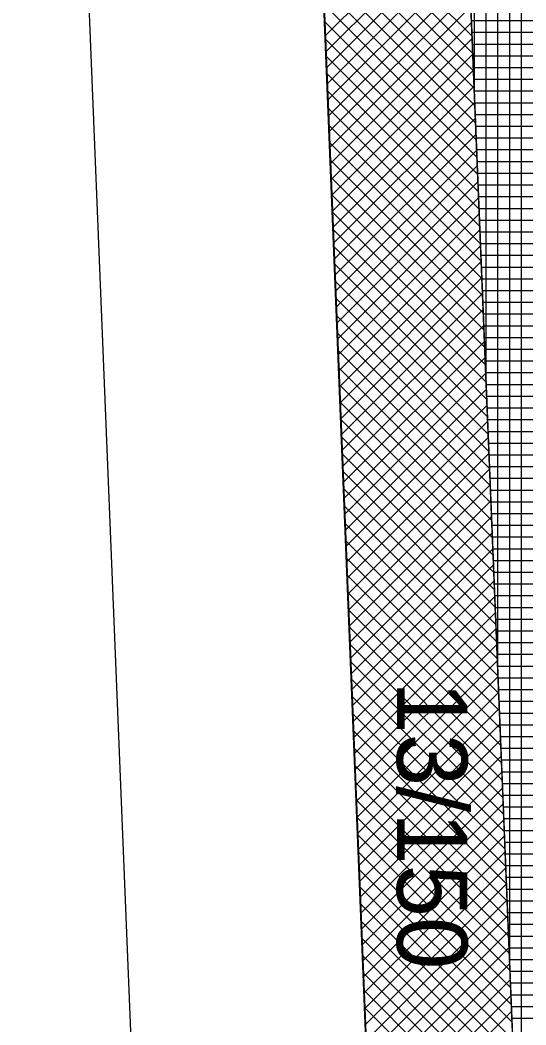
# Model space of a CAD drawing. Extents: x -565346 to -564154, y -1097386 to -1095620.
# Drawn here: x -564346.67 to -564338.05, y -1095754.03 to -1095736.9 of the extents above; entities that cross this region are included whole.
import ezdxf

# ---------------------------------------------------------------- set-up
doc = ezdxf.new("R2010")
doc.units = 0
for name, color, linetype in [('Vrstva 1', 7, 'Continuous'), ('Vrstva 40', 7, 'Continuous'), ('Vrstva 41', 7, 'Continuous'), ('Vrstva 42', 7, 'Continuous'), ('Vrstva 43', 7, 'Continuous')]:
    doc.layers.add(name, color=color, linetype=linetype)

msp = doc.modelspace()

# ---------------------------------------------------------------- linework, layer by layer
at = {"layer": 'Vrstva 1'}
for p, q in [((-564338.22, -1095817.34), (-564343.82, -1095679.33)), ((-564346.67, -1095707.8), (-564343.14, -1095794.87))]:
    msp.add_line(p, q, dxfattribs=at)
at = {"layer": 'Vrstva 41'}
msp.add_lwpolyline([(-564339.576, -1095722.251), (-564342.067, -1095722.352), (-564338.22, -1095817.34), (-564334.985, -1095897.209), (-564332.487, -1095897.108), (-564335.722, -1095817.239)], close=True, dxfattribs=at)
at = {"layer": 'Vrstva 42'}
for p, q in [((-564341.572, -1095734.574), (-564338.97, -1095737.176)), ((-564341.56, -1095734.868), (-564338.958, -1095737.47)), ((-564339.068, -1095734.767), (-564341.467, -1095737.166)), ((-564339.057, -1095735.038), (-564341.456, -1095737.438)), ((-564341.549, -1095735.163), (-564338.947, -1095737.765)), ((-564339.046, -1095735.31), (-564341.445, -1095737.71)), ((-564341.537, -1095735.458), (-564338.935, -1095738.06)), ((-564339.035, -1095735.582), (-564341.434, -1095737.981)), ((-564341.525, -1095735.753), (-564338.923, -1095738.355)), ((-564339.024, -1095735.854), (-564341.423, -1095738.253)), ((-564341.513, -1095736.048), (-564338.911, -1095738.65)), ((-564339.013, -1095736.126), (-564341.412, -1095738.525)), ((-564341.501, -1095736.342), (-564338.899, -1095738.944)), ((-564339.002, -1095736.398), (-564341.401, -1095738.797)), ((-564341.489, -1095736.637), (-564338.887, -1095739.239)), ((-564338.991, -1095736.669), (-564341.39, -1095739.069)), ((-564341.477, -1095736.932), (-564338.875, -1095739.534)), ((-564338.98, -1095736.941), (-564341.379, -1095739.34)), ((-564341.465, -1095737.227), (-564338.863, -1095739.829)), ((-564338.969, -1095737.213), (-564341.368, -1095739.612)), ((-564341.453, -1095737.521), (-564338.851, -1095740.124)), ((-564338.958, -1095737.485), (-564341.357, -1095739.884)), ((-564338.947, -1095737.757), (-564341.346, -1095740.156)), ((-564341.441, -1095737.816), (-564338.839, -1095740.418)), ((-564341.429, -1095738.111), (-564338.827, -1095740.713)), ((-564338.936, -1095738.028), (-564341.335, -1095740.428)), ((-564338.925, -1095738.3), (-564341.324, -1095740.7)), ((-564341.417, -1095738.406), (-564338.815, -1095741.008)), ((-564338.914, -1095738.572), (-564341.313, -1095740.971)), ((-564341.405, -1095738.701), (-564338.803, -1095741.303)), ((-564338.903, -1095738.844), (-564341.302, -1095741.243)), ((-564341.393, -1095738.995), (-564338.791, -1095741.598)), ((-564338.892, -1095739.116), (-564341.291, -1095741.515)), ((-564341.381, -1095739.29), (-564338.779, -1095741.892)), ((-564338.881, -1095739.387), (-564341.28, -1095741.787)), ((-564341.369, -1095739.585), (-564338.767, -1095742.187)), ((-564338.87, -1095739.659), (-564341.269, -1095742.059)), ((-564341.357, -1095739.88), (-564338.755, -1095742.482)), ((-564338.859, -1095739.931), (-564341.258, -1095742.331)), ((-564341.346, -1095740.175), (-564338.743, -1095742.777)), ((-564338.848, -1095740.203), (-564341.247, -1095742.602)), ((-564341.334, -1095740.469), (-564338.731, -1095743.072)), ((-564338.837, -1095740.475), (-564341.236, -1095742.874)), ((-564341.322, -1095740.764), (-564338.719, -1095743.366)), ((-564338.826, -1095740.747), (-564341.225, -1095743.146)), ((-564338.815, -1095741.018), (-564341.214, -1095743.418)), ((-564341.31, -1095741.059), (-564338.707, -1095743.661)), ((-564341.298, -1095741.354), (-564338.695, -1095743.956)), ((-564338.804, -1095741.29), (-564341.203, -1095743.69)), ((-564341.286, -1095741.648), (-564338.683, -1095744.251)), ((-564338.792, -1095741.562), (-564341.192, -1095743.962)), ((-564338.781, -1095741.834), (-564341.181, -1095744.233)), ((-564341.274, -1095741.943), (-564338.671, -1095744.546)), ((-564341.262, -1095742.238), (-564338.659, -1095744.841)), ((-564338.77, -1095742.106), (-564341.17, -1095744.505)), ((-564338.759, -1095742.377), (-564341.159, -1095744.777)), ((-564341.25, -1095742.533), (-564338.648, -1095745.135)), ((-564338.748, -1095742.649), (-564341.148, -1095745.049)), ((-564341.238, -1095742.828), (-564338.636, -1095745.43)), ((-564338.737, -1095742.921), (-564341.137, -1095745.321)), ((-564341.226, -1095743.122), (-564338.624, -1095745.725)), ((-564338.726, -1095743.193), (-564341.126, -1095745.593)), ((-564341.214, -1095743.417), (-564338.612, -1095746.02)), ((-564338.715, -1095743.465), (-564341.115, -1095745.864)), ((-564341.202, -1095743.712), (-564338.6, -1095746.315)), ((-564338.704, -1095743.737), (-564341.104, -1095746.136)), ((-564341.19, -1095744.007), (-564338.588, -1095746.609)), ((-564338.693, -1095744.008), (-564341.093, -1095746.408)), ((-564338.682, -1095744.28), (-564341.082, -1095746.68)), ((-564341.178, -1095744.301), (-564338.576, -1095746.904)), ((-564341.166, -1095744.596), (-564338.564, -1095747.199)), ((-564338.671, -1095744.552), (-564341.071, -1095746.952)), ((-564341.154, -1095744.891), (-564338.552, -1095747.494)), ((-564338.66, -1095744.824), (-564341.06, -1095747.224)), ((-564338.649, -1095745.096), (-564341.049, -1095747.495)), ((-564341.143, -1095745.186), (-564338.54, -1095747.789)), ((-564341.131, -1095745.481), (-564338.528, -1095748.083)), ((-564338.638, -1095745.367), (-564341.038, -1095747.767)), ((-564338.627, -1095745.639), (-564341.027, -1095748.039)), ((-564341.119, -1095745.775), (-564338.516, -1095748.378)), ((-564338.616, -1095745.911), (-564341.016, -1095748.311)), ((-564341.107, -1095746.07), (-564338.504, -1095748.673)), ((-564338.605, -1095746.183), (-564341.005, -1095748.583)), ((-564341.095, -1095746.365), (-564338.492, -1095748.968)), ((-564338.594, -1095746.455), (-564340.994, -1095748.855)), ((-564341.083, -1095746.66), (-564338.48, -1095749.263)), ((-564338.583, -1095746.726), (-564340.983, -1095749.126)), ((-564341.071, -1095746.955), (-564338.468, -1095749.557)), ((-564338.572, -1095746.998), (-564340.972, -1095749.398)), ((-564341.059, -1095747.249), (-564338.456, -1095749.852)), ((-564338.561, -1095747.27), (-564340.961, -1095749.67)), ((-564341.047, -1095747.544), (-564338.444, -1095750.147)), ((-564338.55, -1095747.542), (-564340.95, -1095749.942)), ((-564341.035, -1095747.839), (-564338.432, -1095750.442)), ((-564338.539, -1095747.814), (-564340.939, -1095750.214)), ((-564341.023, -1095748.134), (-564338.42, -1095750.737)), ((-564338.528, -1095748.086), (-564340.928, -1095750.486)), ((-564338.517, -1095748.357), (-564340.917, -1095750.757)), ((-564341.011, -1095748.428), (-564338.408, -1095751.031)), ((-564340.999, -1095748.723), (-564338.396, -1095751.326)), ((-564338.506, -1095748.629), (-564340.906, -1095751.029)), ((-564338.495, -1095748.901), (-564340.895, -1095751.301)), ((-564340.987, -1095749.018), (-564338.384, -1095751.621)), ((-564338.484, -1095749.173), (-564340.884, -1095751.573)), ((-564340.975, -1095749.313), (-564338.372, -1095751.916)), ((-564338.473, -1095749.445), (-564340.873, -1095751.845)), ((-564340.963, -1095749.608), (-564338.36, -1095752.211)), ((-564338.462, -1095749.716), (-564340.862, -1095752.117)), ((-564340.952, -1095749.902), (-564338.348, -1095752.505)), ((-564338.451, -1095749.988), (-564340.851, -1095752.388)), ((-564340.94, -1095750.197), (-564338.337, -1095752.8)), ((-564338.44, -1095750.26), (-564340.84, -1095752.66)), ((-564340.928, -1095750.492), (-564338.325, -1095753.095)), ((-564338.429, -1095750.532), (-564340.829, -1095752.932)), ((-564340.916, -1095750.787), (-564338.313, -1095753.39)), ((-564338.418, -1095750.804), (-564340.818, -1095753.204)), ((-564340.904, -1095751.081), (-564338.301, -1095753.685)), ((-564338.406, -1095751.075), (-564340.807, -1095753.476)), ((-564340.892, -1095751.376), (-564338.289, -1095753.979)), ((-564338.395, -1095751.347), (-564340.796, -1095753.748)), ((-564338.384, -1095751.619), (-564340.785, -1095754.019)), ((-564340.88, -1095751.671), (-564338.277, -1095754.274)), ((-564340.868, -1095751.966), (-564338.265, -1095754.569)), ((-564338.373, -1095751.891), (-564340.774, -1095754.291)), ((-564338.362, -1095752.163), (-564340.763, -1095754.563)), ((-564340.856, -1095752.261), (-564338.253, -1095754.864)), ((-564338.351, -1095752.435), (-564340.752, -1095754.835)), ((-564340.844, -1095752.555), (-564338.241, -1095755.159)), ((-564340.832, -1095752.85), (-564338.229, -1095755.453)), ((-564338.34, -1095752.706), (-564340.741, -1095755.107)), ((-564338.329, -1095752.978), (-564340.73, -1095755.379)), ((-564340.82, -1095753.145), (-564338.217, -1095755.748)), ((-564338.318, -1095753.25), (-564340.719, -1095755.65)), ((-564340.808, -1095753.44), (-564338.205, -1095756.043)), ((-564338.307, -1095753.522), (-564340.708, -1095755.922)), ((-564340.796, -1095753.735), (-564338.193, -1095756.338)), ((-564338.296, -1095753.794), (-564340.697, -1095756.194))]:
    msp.add_line(p, q, dxfattribs=at)
at = {"layer": 'Vrstva 43'}
for p, q in [((-564338.53, -1095748.052), (-564338.53, -1095677.668)), ((-564338.33, -1095752.985), (-564338.33, -1095677.605)), ((-564338.13, -1095757.918), (-564338.13, -1095677.542)), ((-564338.93, -1095738.185), (-564338.93, -1095677.794)), ((-564338.73, -1095743.118), (-564338.73, -1095677.731)), ((-564338.982, -1095736.91), (-564332.151, -1095736.91)), ((-564338.974, -1095737.11), (-564332.147, -1095737.11)), ((-564338.965, -1095737.31), (-564332.142, -1095737.31)), ((-564338.957, -1095737.51), (-564332.138, -1095737.51)), ((-564338.949, -1095737.71), (-564332.134, -1095737.71)), ((-564338.941, -1095737.91), (-564332.13, -1095737.91)), ((-564338.933, -1095738.11), (-564332.126, -1095738.11)), ((-564338.925, -1095738.31), (-564332.121, -1095738.31)), ((-564338.917, -1095738.51), (-564332.117, -1095738.51)), ((-564338.909, -1095738.71), (-564332.113, -1095738.71)), ((-564338.901, -1095738.91), (-564332.109, -1095738.91)), ((-564338.893, -1095739.11), (-564332.105, -1095739.11)), ((-564338.884, -1095739.31), (-564332.1, -1095739.31)), ((-564338.876, -1095739.51), (-564332.096, -1095739.51)), ((-564338.868, -1095739.71), (-564332.092, -1095739.71)), ((-564338.86, -1095739.91), (-564332.088, -1095739.91)), ((-564338.852, -1095740.11), (-564332.084, -1095740.11)), ((-564338.844, -1095740.31), (-564332.079, -1095740.31)), ((-564338.836, -1095740.51), (-564332.075, -1095740.51)), ((-564338.828, -1095740.71), (-564332.071, -1095740.71)), ((-564338.82, -1095740.91), (-564332.067, -1095740.91)), ((-564338.811, -1095741.11), (-564332.063, -1095741.11)), ((-564338.803, -1095741.31), (-564332.059, -1095741.31)), ((-564338.795, -1095741.51), (-564332.054, -1095741.51)), ((-564338.787, -1095741.71), (-564332.05, -1095741.71)), ((-564338.779, -1095741.91), (-564332.046, -1095741.91)), ((-564338.771, -1095742.11), (-564332.042, -1095742.11)), ((-564338.763, -1095742.31), (-564332.038, -1095742.31)), ((-564338.755, -1095742.51), (-564332.033, -1095742.51)), ((-564338.747, -1095742.71), (-564332.029, -1095742.71)), ((-564338.738, -1095742.91), (-564332.025, -1095742.91)), ((-564338.73, -1095743.11), (-564332.021, -1095743.11)), ((-564338.722, -1095743.31), (-564332.017, -1095743.31)), ((-564338.714, -1095743.51), (-564332.012, -1095743.51)), ((-564338.706, -1095743.71), (-564332.008, -1095743.71)), ((-564338.698, -1095743.91), (-564332.004, -1095743.91)), ((-564338.69, -1095744.11), (-564332, -1095744.11)), ((-564338.682, -1095744.31), (-564331.996, -1095744.31)), ((-564338.674, -1095744.51), (-564331.991, -1095744.51)), ((-564338.665, -1095744.71), (-564331.987, -1095744.71)), ((-564338.657, -1095744.91), (-564331.983, -1095744.91)), ((-564338.649, -1095745.11), (-564331.979, -1095745.11)), ((-564338.641, -1095745.31), (-564331.975, -1095745.31)), ((-564338.633, -1095745.51), (-564331.971, -1095745.51)), ((-564338.625, -1095745.71), (-564331.966, -1095745.71)), ((-564338.617, -1095745.91), (-564331.962, -1095745.91)), ((-564338.609, -1095746.11), (-564331.958, -1095746.11)), ((-564338.601, -1095746.31), (-564331.954, -1095746.31)), ((-564338.592, -1095746.51), (-564331.95, -1095746.51)), ((-564338.584, -1095746.71), (-564331.945, -1095746.71)), ((-564338.576, -1095746.91), (-564331.941, -1095746.91)), ((-564338.568, -1095747.11), (-564331.937, -1095747.11)), ((-564338.56, -1095747.31), (-564331.933, -1095747.31)), ((-564338.552, -1095747.51), (-564331.929, -1095747.51)), ((-564338.544, -1095747.71), (-564331.924, -1095747.71)), ((-564338.536, -1095747.91), (-564331.92, -1095747.91)), ((-564338.528, -1095748.11), (-564331.916, -1095748.11)), ((-564338.52, -1095748.31), (-564331.912, -1095748.31)), ((-564338.511, -1095748.51), (-564331.908, -1095748.51)), ((-564338.503, -1095748.71), (-564331.903, -1095748.71)), ((-564338.495, -1095748.91), (-564331.899, -1095748.91)), ((-564338.487, -1095749.11), (-564331.895, -1095749.11)), ((-564338.479, -1095749.31), (-564331.891, -1095749.31)), ((-564338.471, -1095749.51), (-564331.887, -1095749.51)), ((-564338.463, -1095749.71), (-564331.883, -1095749.71)), ((-564338.455, -1095749.91), (-564331.878, -1095749.91)), ((-564338.447, -1095750.11), (-564331.874, -1095750.11)), ((-564338.438, -1095750.31), (-564331.87, -1095750.31)), ((-564338.43, -1095750.51), (-564331.866, -1095750.51)), ((-564338.422, -1095750.71), (-564331.862, -1095750.71)), ((-564338.414, -1095750.91), (-564331.857, -1095750.91)), ((-564338.406, -1095751.11), (-564331.853, -1095751.11)), ((-564338.398, -1095751.31), (-564331.849, -1095751.31)), ((-564338.39, -1095751.51), (-564331.845, -1095751.51)), ((-564338.382, -1095751.71), (-564331.841, -1095751.71)), ((-564338.374, -1095751.91), (-564331.836, -1095751.91)), ((-564338.365, -1095752.11), (-564331.832, -1095752.11)), ((-564338.357, -1095752.31), (-564331.828, -1095752.31)), ((-564338.349, -1095752.51), (-564331.824, -1095752.51)), ((-564338.341, -1095752.71), (-564331.82, -1095752.71)), ((-564338.333, -1095752.91), (-564331.815, -1095752.91)), ((-564338.325, -1095753.11), (-564331.811, -1095753.11)), ((-564338.317, -1095753.31), (-564331.807, -1095753.31)), ((-564338.309, -1095753.51), (-564331.803, -1095753.51)), ((-564338.301, -1095753.71), (-564331.799, -1095753.71)), ((-564338.292, -1095753.91), (-564331.795, -1095753.91))]:
    msp.add_line(p, q, dxfattribs=at)
msp.add_lwpolyline([(-564328.86, -1095798.5), (-564329.554, -1095765.383), (-564331.552, -1095765.483), (-564332.25, -1095732.172), (-564333.943, -1095698.519), (-564331.946, -1095698.419), (-564332.8, -1095681.44), (-564332.14, -1095675.66), (-564343.82, -1095679.33), (-564342.067, -1095722.352), (-564339.576, -1095722.251), (-564332.487, -1095897.108)], dxfattribs=at)

# ---------------------------------------------------------------- texts
at = {"layer": 'Vrstva 40'}
msp.add_text('13/150', height=1.2, rotation=270, dxfattribs=at).set_placement((-564340.25, -1095748.17))

doc.saveas('drawing.dxf')
